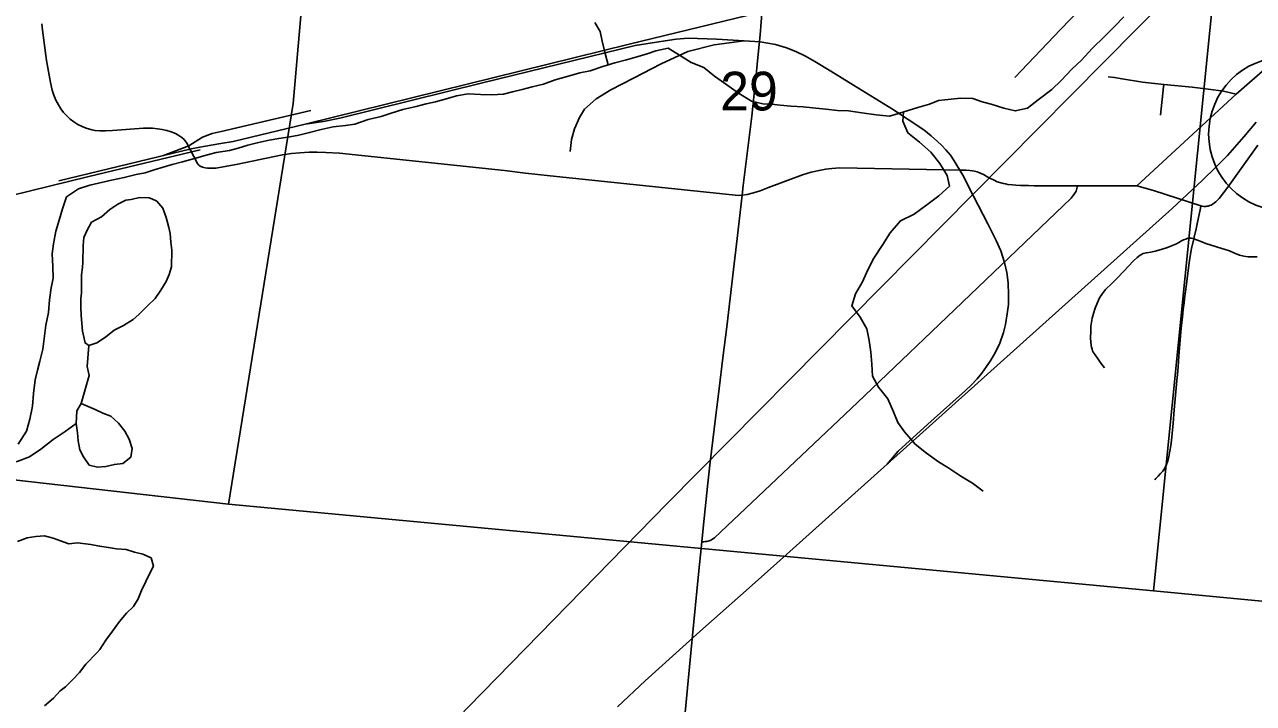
# Model space of a CAD drawing. Extents: x 0 to 1067, y 0 to 440.
# Drawn here: x 268.9 to 348.6, y 51.6 to 95.6 of the extents above; entities that cross this region are included whole.
import ezdxf

# ---------------------------------------------------------------- set-up
doc = ezdxf.new("R2010")
doc.units = 0
for name, color, linetype in [('GM_X_City_Street', 7, 'Continuous'), ('GM_X_County_Road', 7, 'Continuous'), ('GM_X_Minor_Lake', 7, 'Continuous'), ('GM_X_Minor_River', 7, 'Continuous'), ('GM_X_Rail_Line', 7, 'Continuous'), ('GM_X_Section', 7, 'Continuous'), ('GM_X_Section_Text', 7, 'Continuous'), ('SH_Masking', 7, 'Continuous'), ('SH_Text', 7, 'Continuous')]:
    doc.layers.add(name, color=color, linetype=linetype)

msp = doc.modelspace()

# ---------------------------------------------------------------- linework, layer by layer
at = {"layer": 'GM_X_City_Street'}
msp.add_line((300.027, 86.176), (301.385, 86.012), dxfattribs=at)
for points in [[(341.077, 85.173), (347.518, 91.121), (349.745, 93.08), (349.999, 93.346), (350.184, 93.574), (350.348, 93.817), (350.549, 94.171), (350.777, 94.637), (351.347, 96.011), (351.486, 96.432), (351.576, 96.791), (351.651, 97.19), (351.737, 97.854), (352.253, 103.274), (352.283, 103.581)], [(269.999, 95.698), (270.042, 95.286), (270.309, 93.323), (270.553, 91.895), (270.675, 91.384), (270.78, 91.06), (270.91, 90.746), (271.068, 90.444), (271.229, 90.188), (271.412, 89.946), (271.616, 89.722), (271.839, 89.516), (272.08, 89.332), (272.336, 89.17), (272.606, 89.03), (272.873, 88.914), (273.231, 88.812), (273.455, 88.772), (273.756, 88.748), (274.132, 88.744), (274.58, 88.766), (276.584, 88.916), (277.176, 88.914), (277.506, 88.891), (277.796, 88.848), (278.118, 88.776), (278.397, 88.687), (278.664, 88.571), (278.887, 88.446), (279.078, 88.322), (279.226, 88.184), (279.418, 87.96)], [(339.209, 92.245), (339.623, 92.205), (340.116, 92.117), (341.431, 91.902), (342.826, 91.76), (344.656, 91.574), (345.358, 91.495), (346.055, 91.416), (346.696, 91.318), (347.518, 91.121)], [(342.605, 89.768), (342.808, 91.607), (342.826, 91.76)], [(279.418, 87.96), (280.095, 86.637), (280.174, 86.542), (280.272, 86.466), (280.417, 86.399), (280.606, 86.346), (280.759, 86.326), (280.988, 86.319), (281.291, 86.339), (282.609, 86.566), (285.609, 87.198), (286.198, 87.28), (286.752, 87.332), (287.345, 87.365), (287.865, 87.371), (288.422, 87.355), (289.314, 87.304), (300.027, 86.176)], [(345.233, 83.892), (345.294, 83.872), (345.417, 83.843), (345.486, 83.838), (345.548, 83.844), (345.624, 83.853), (345.704, 83.873), (345.797, 83.897), (345.888, 83.937), (345.97, 83.979), (346.049, 84.033), (346.122, 84.085), (346.201, 84.154), (346.409, 84.366), (346.986, 85.096), (348.934, 87.828)], [(315.453, 84.579), (315.767, 84.623), (316.179, 84.717), (316.623, 84.855), (317.168, 85.068), (319.367, 85.894), (319.936, 86.065), (320.441, 86.186), (320.878, 86.266), (321.282, 86.313), (321.8, 86.341), (329.667, 86.204), (329.83, 86.204), (330.003, 86.194), (330.231, 86.175), (330.372, 86.158), (330.539, 86.13), (330.7, 86.085), (330.815, 86.037), (330.966, 85.972), (331.11, 85.908), (331.405, 85.754), (331.531, 85.69), (331.816, 85.543), (332.014, 85.448)], [(301.385, 86.012), (302.997, 85.834), (314.797, 84.592), (315.004, 84.577), (315.218, 84.563), (315.453, 84.579)], [(332.014, 85.448), (332.406, 85.338), (332.551, 85.307), (332.701, 85.279), (332.999, 85.244), (333.223, 85.227), (333.521, 85.209), (334.042, 85.194), (334.414, 85.176), (335.235, 85.185), (336.13, 85.186), (337.234, 85.183)], [(312.834, 62.079), (312.967, 62.092), (313.052, 62.101), (313.15, 62.114), (313.238, 62.129), (313.306, 62.147), (313.381, 62.171), (313.461, 62.211), (313.559, 62.274), (313.651, 62.346), (322.943, 71.128), (327.736, 75.711), (336.803, 84.381), (337.005, 84.632), (337.124, 84.839), (337.203, 85.086), (337.234, 85.183)], [(337.234, 85.183), (337.643, 85.182), (341.077, 85.173)], [(341.077, 85.173), (342.147, 84.877), (345.233, 83.892)], [(342.228, 66.114), (342.31, 66.187), (342.459, 66.35), (342.609, 66.515), (342.754, 66.677), (342.835, 66.797), (342.93, 66.953), (343.002, 67.098), (343.07, 67.281), (343.112, 67.43), (343.155, 67.607), (343.201, 67.848), (343.238, 68.068), (343.28, 68.341), (343.317, 68.65), (343.359, 69.104), (343.428, 69.785), (343.499, 70.652), (343.605, 71.833), (343.662, 72.553), (343.701, 72.938), (343.744, 73.437), (343.799, 74.129), (343.956, 75.938), (343.993, 76.307), (344.025, 76.662), (344.075, 77.152), (344.132, 77.593), (344.169, 77.873), (344.216, 78.184), (344.299, 78.809), (344.376, 79.509), (344.463, 80.175), (344.528, 80.616), (344.624, 81.124), (344.769, 81.749), (344.791, 81.845), (344.921, 82.398), (344.994, 82.723), (345.199, 83.725), (345.233, 83.892)], [(338.967, 73.373), (338.808, 73.578), (338.357, 74.213), (338.294, 74.302), (338.241, 74.391), (338.198, 74.486), (338.166, 74.579), (338.133, 74.71), (338.115, 74.816), (338.073, 75.293), (338.078, 75.751), (338.095, 76.078), (338.126, 76.342), (338.168, 76.599), (338.251, 76.908), (338.36, 77.253), (338.508, 77.611), (338.65, 77.92), (338.833, 78.188), (339.047, 78.446), (339.452, 78.853), (339.746, 79.147), (340.218, 79.635), (340.829, 80.283), (341.094, 80.533), (341.297, 80.682), (341.487, 80.781), (341.69, 80.844), (341.98, 80.888), (342.267, 80.936), (342.493, 80.998), (342.724, 81.066), (343.065, 81.176), (343.427, 81.323), (343.647, 81.428), (343.804, 81.507), (343.98, 81.604), (344.109, 81.67), (344.24, 81.732), (344.381, 81.779), (344.523, 81.785), (344.612, 81.779), (344.722, 81.758), (344.769, 81.749)], [(348.872, 80.578), (348.561, 80.566), (348.306, 80.57), (348.019, 80.613), (347.74, 80.692), (347.362, 80.843), (347.089, 80.954), (346.801, 81.058), (346.588, 81.121), (346.237, 81.229), (345.886, 81.334), (345.54, 81.449), (345.173, 81.585), (344.769, 81.749)]]:
    msp.add_lwpolyline(points, dxfattribs=at)
at = {"layer": 'GM_X_County_Road'}
for points in [[(316.492, 93.735), (316.615, 94.973), (316.68, 95.792), (316.744, 96.684), (316.851, 98.118), (316.932, 99.195), (316.94, 99.297)], [(316.335, 92.167), (316.425, 93.055), (316.492, 93.735)], [(315.453, 84.579), (315.528, 85.213), (316.07, 89.706), (316.316, 91.99), (316.335, 92.167)], [(313.384, 67.26), (313.717, 70.107), (313.952, 72.03), (314.201, 74.027), (314.45, 76.023), (314.884, 79.76), (315.124, 81.755), (315.453, 84.579)], [(312.834, 62.079), (312.923, 62.959), (313.224, 65.889), (313.384, 67.26)], [(309.916, 31.812), (310.118, 34.057), (310.32, 36.283), (310.874, 41.908), (311.004, 43.28), (311.352, 46.833), (311.484, 48.243), (311.794, 51.471), (311.989, 53.51), (312.233, 55.995), (312.601, 59.776), (312.834, 62.079)]]:
    msp.add_lwpolyline(points, dxfattribs=at)
at = {"layer": 'GM_X_Minor_Lake'}
for points in [[(277.125, 84.333), (276.954, 84.414), (276.339, 84.422), (275.79, 84.293), (275.448, 84.252), (274.92, 83.985), (274.415, 83.65), (273.862, 83.179), (273.219, 82.823), (272.938, 82.302), (272.727, 81.827), (272.674, 81.303), (272.659, 80.233), (272.632, 79.891), (272.58, 79.413), (272.563, 78.229), (272.535, 77.865), (272.528, 77.295), (272.543, 76.794), (272.582, 76.247), (272.643, 75.745), (272.807, 74.99), (273.04, 74.828)], [(273.04, 74.828), (273.567, 75.003), (274.118, 75.361), (274.694, 75.809), (275.29, 76.12), (275.933, 76.499), (276.302, 76.836), (276.81, 77.353), (277.342, 77.87), (277.713, 78.412), (278.063, 78.977), (278.251, 79.43), (278.418, 79.929), (278.432, 81), (278.371, 81.525), (278.334, 82.095), (278.248, 82.483), (278.074, 83.123), (277.855, 83.742), (277.451, 84.18), (277.125, 84.333)], [(272.218, 69.758), (272.301, 69.164), (272.363, 68.64), (272.468, 68.046), (272.69, 67.587), (273.069, 67.058), (273.614, 66.937), (274.139, 66.976), (274.71, 67.105), (275.258, 67.166), (275.764, 67.57), (275.863, 68.138), (275.666, 68.733), (275.378, 69.261), (274.975, 69.79), (274.48, 70.229), (273.959, 70.441), (273.461, 70.676), (272.541, 71.062)], [(272.541, 71.062), (272.275, 70.577), (272.218, 69.758)], [(273.56, 54.869), (273.769, 55.087), (274.142, 55.697), (274.583, 56.284), (275.047, 56.916), (275.488, 57.457), (275.949, 57.884), (276.252, 58.381), (276.465, 58.925), (276.746, 59.514), (277.004, 60.057), (277.238, 60.51), (277.086, 61.036), (276.543, 61.271), (276.021, 61.414), (275.476, 61.581), (274.839, 61.635), (274.317, 61.71), (273.748, 61.809), (273.18, 61.907), (272.839, 61.957), (272.316, 62.01), (271.746, 61.949), (271.202, 62.138), (270.726, 62.327), (270.159, 62.471), (269.612, 62.433), (269.041, 62.349), (268.423, 62.107)], [(270.166, 51.443), (270.742, 51.937), (271.181, 52.41), (271.527, 52.678), (272.012, 53.151), (272.451, 53.601), (272.845, 54.142), (273.56, 54.869)]]:
    msp.add_lwpolyline(points, dxfattribs=at)
at = {"layer": 'GM_X_Minor_River'}
for points in [[(282.739, 87.618), (283.357, 87.813), (283.974, 87.962), (284.752, 88.154), (285.369, 88.257), (286.099, 88.359), (286.671, 88.463), (287.38, 88.633), (288.135, 88.848), (288.912, 89.018), (289.711, 89.095), (290.304, 89.176), (291.175, 89.481), (292.021, 89.671), (292.662, 89.888), (293.418, 90.126), (294.287, 90.339), (294.951, 90.51), (295.545, 90.637), (296.323, 90.852), (296.918, 91.024), (297.672, 91.148), (298.469, 91.111), (299.174, 91.077), (299.972, 91.132), (300.544, 91.281), (301.184, 91.43), (301.825, 91.601), (302.557, 91.771), (303.313, 92.055), (304.091, 92.269), (304.915, 92.506), (305.578, 92.654), (306.403, 92.936), (307.182, 93.174), (307.937, 93.366), (308.555, 93.538), (309.287, 93.753), (309.86, 93.949), (310.66, 94.118), (311.38, 93.65), (312.147, 93.181), (312.961, 92.871), (313.657, 92.29), (314.467, 91.729), (315.209, 91.192), (316.065, 90.676), (316.791, 90.505), (317.36, 90.472), (317.928, 90.417), (318.61, 90.36), (319.406, 90.301), (320.02, 90.245), (320.884, 90.162), (321.634, 90.081), (322.362, 90.046), (323.225, 89.917), (324.157, 89.787), (325.021, 89.704), (325.593, 89.877), (326.234, 90.071), (326.853, 90.266), (327.608, 90.481), (328.204, 90.721), (329.026, 90.799), (329.619, 90.88), (330.416, 90.843), (331.027, 90.628), (331.616, 90.481), (332.431, 90.217), (333.18, 90.045), (333.98, 90.213), (334.673, 90.771), (335.55, 91.44), (336.153, 92.022), (336.849, 92.762), (337.474, 93.344), (338.17, 94.084), (338.981, 94.868), (339.654, 95.563), (340.233, 96.145)], [(306.747, 93.041), (306.555, 93.777), (306.364, 94.578), (306.238, 95.195), (305.884, 95.771)], [(325.924, 89.977), (325.88, 89.371), (326.209, 88.613), (326.972, 88.008), (327.69, 87.358), (328.292, 86.641), (328.757, 85.859), (328.903, 85.15), (328.209, 84.524), (327.448, 83.944), (326.617, 83.343), (325.721, 82.902), (325.07, 82.139), (324.578, 81.372), (323.993, 80.494), (323.616, 79.726), (323.26, 78.957), (322.814, 78.167), (322.573, 77.396), (323.106, 76.658), (323.548, 75.899), (323.694, 75.144), (323.795, 74.391), (323.872, 73.615), (323.904, 72.839), (324.302, 72.126), (324.903, 71.364), (325.275, 70.515), (325.559, 69.826), (325.981, 69.227), (326.673, 68.417), (327.414, 67.835), (328.202, 67.275), (328.81, 66.9), (329.643, 66.339), (330.409, 65.893), (331.106, 65.38)], [(268.463, 68.425), (269.002, 69.259), (269.22, 70.052), (269.395, 70.892), (269.455, 71.712), (269.561, 72.599), (269.709, 73.211), (269.856, 73.801), (270.052, 74.573), (270.155, 75.277), (270.262, 76.141), (270.435, 76.959), (270.495, 77.778), (270.6, 78.573), (270.725, 79.187), (270.715, 79.939), (270.662, 80.76), (270.742, 81.419), (270.915, 82.237), (271.11, 82.962), (271.328, 83.688), (271.592, 84.458), (272.376, 84.992), (273.109, 85.23), (273.955, 85.421), (274.526, 85.548), (275.349, 85.716), (276.127, 85.908), (276.698, 86.035), (277.294, 86.23), (277.866, 86.402), (278.462, 86.575), (279.125, 86.746), (279.903, 86.96), (280.75, 87.196), (281.322, 87.346), (282.167, 87.469), (282.739, 87.618)], [(264.227, 61.373), (264.009, 62.438), (263.951, 63.213), (264.028, 63.805), (264.174, 64.532), (264.365, 65.122), (264.785, 65.891), (265.59, 66.427), (266.369, 66.782), (266.964, 66.933), (267.604, 67.107), (268.404, 67.302), (269.205, 67.587), (269.941, 68.102), (270.724, 68.729), (271.505, 69.243), (272.218, 69.758), (272.275, 70.577), (272.541, 71.062), (273.059, 72.868), (272.93, 73.462), (273.04, 74.828)]]:
    msp.add_lwpolyline(points, dxfattribs=at)
at = {"layer": 'GM_X_Rail_Line'}
for points in [[(356.37, 110.755), (341.091, 95.394), (330.427, 84.614)], [(287.082, 89.176), (308.109, 94.369), (333.402, 100.541)], [(341.432, 99.29), (340.389, 99.066), (339.442, 98.652), (338.732, 98.06), (336.108, 95.337), (333.149, 92.22)], [(287.082, 89.176), (288.275, 89.365), (289.328, 89.579), (298.594, 91.863), (308.516, 94.291), (309.9, 94.513), (311.161, 94.698), (311.955, 94.773), (313.779, 94.698), (315.59, 94.594)], [(315.59, 94.594), (313.638, 94.331), (311.921, 93.897), (310.185, 93.108), (308.39, 92.161), (306.93, 91.411), (305.983, 90.819), (305.213, 90.149), (304.898, 89.616), (304.562, 88.886), (304.365, 88.195), (304.286, 87.406)], [(315.59, 94.594), (316.612, 94.535), (317.621, 94.35), (318.333, 94.142), (318.926, 93.905), (319.557, 93.586), (320.172, 93.252), (321.211, 92.614), (322.679, 91.71), (325.216, 90.159), (327.255, 88.81), (327.73, 88.417), (328.123, 88.053), (328.398, 87.816), (328.679, 87.527), (328.969, 87.163), (329.206, 86.807), (329.784, 85.865), (330.474, 84.515), (331.394, 82.721), (331.943, 81.645), (332.232, 80.955), (332.484, 80.206), (332.632, 79.554), (332.717, 78.879), (332.744, 78.115), (332.736, 77.484), (332.655, 76.869), (332.536, 76.187), (332.41, 75.66), (332.173, 74.963), (331.891, 74.392), (331.601, 73.88), (331.32, 73.45), (331.016, 73.027), (330.697, 72.656), (330.326, 72.248), (329.955, 71.9), (327.5, 69.712), (325.579, 67.962), (325.334, 67.687), (324.862, 67.13)], [(277.894, 87.146), (279.527, 87.781), (280.434, 88.334), (281.046, 88.57), (281.638, 88.708), (287.458, 90.07)], [(277.894, 87.146), (279.679, 87.573), (280.483, 87.726), (281.617, 87.927), (282.408, 88.057), (287.082, 89.176)], [(307.357, 51.367), (309.161, 53.054), (312.716, 56.266), (316.108, 59.279), (317.704, 60.705), (324.862, 67.13), (343.357, 83.721), (345.336, 85.539), (346.207, 86.385), (346.95, 87.156), (348.019, 88.362), (348.81, 89.324)], [(131, 79.259), (180.664, 74.419), (191.442, 73.556), (204.287, 72.463), (208.637, 72.02), (213.57, 72.111), (218.742, 72.551), (225.299, 73.956), (234.013, 76.199), (273.05, 85.78), (280.267, 87.514)], [(271.103, 85.505), (277.553, 87.065), (277.894, 87.146)], [(330.427, 84.614), (324.504, 78.626), (310.594, 64.566), (297.697, 51.374), (289.787, 43.17), (286.471, 39.553), (283.105, 34.862), (279.61, 28.762), (277.253, 23.394), (275.446, 17.107)]]:
    msp.add_lwpolyline(points, dxfattribs=at)
at = {"layer": 'GM_X_Section'}
for points in [[(225.317, 131.247), (289.359, 125.481), (286.308, 90.531), (282.115, 64.529), (220.613, 71.485)], [(289.359, 125.481), (348.264, 119.585), (342.16, 58.91), (282.115, 64.529), (286.308, 90.531)], [(410.18, 114.397), (404.583, 52.958), (342.16, 58.91), (348.264, 119.585)]]:
    msp.add_lwpolyline(points, close=True, dxfattribs=at)
at = {"layer": 'SH_Masking'}
msp.add_circle((350.73, 88.544), 5, dxfattribs=at)
at = {"layer": 'SH_Text'}
msp.add_circle((350.73, 88.544), 5, dxfattribs=at)

# ---------------------------------------------------------------- texts
at = {"layer": 'GM_X_Section_Text'}
msp.add_text('29', height=2.5114, rotation=0.00001, dxfattribs=at).set_placement((314.029, 90.076))

doc.saveas('drawing.dxf')
